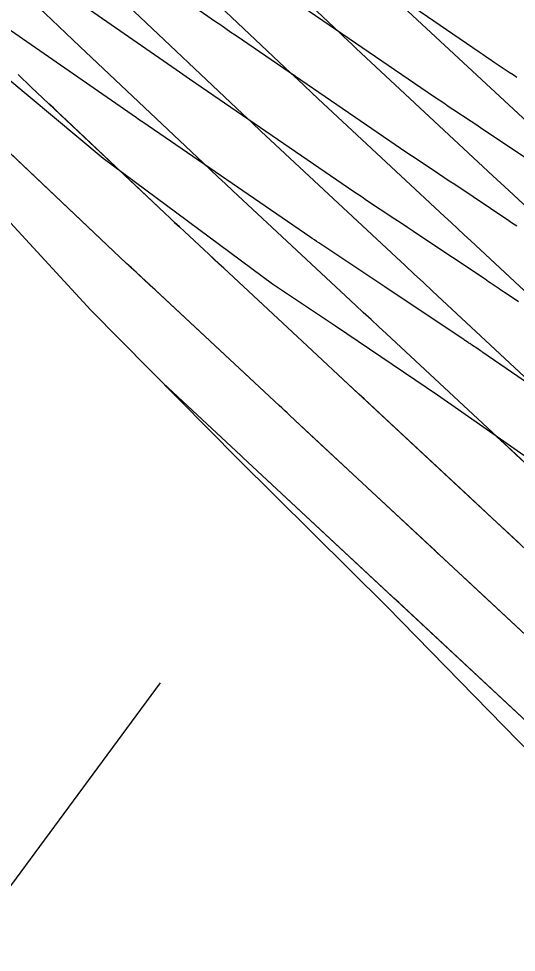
# Model space of a CAD drawing. Extents: x 954385 to 988206, y 1868364 to 1924553.
# Drawn here: x 955700.37 to 955724.15, y 1922956.05 to 1923000.68 of the extents above; entities that cross this region are included whole.
import ezdxf

# ---------------------------------------------------------------- set-up
doc = ezdxf.new("R2010")
doc.units = 0
for name, color, linetype in [('13', 7, 'Continuous'), ('16', 7, 'Continuous'), ('23', 7, 'Continuous'), ('24', 7, 'Continuous'), ('26', 7, 'Continuous'), ('6', 7, 'Continuous'), ('7', 7, 'Continuous')]:
    doc.layers.add(name, color=color, linetype=linetype)

msp = doc.modelspace()

# ---------------------------------------------------------------- linework, layer by layer
at = {"layer": '13'}
for points in [[(955724.176, 1922990.756), (955724.049, 1922990.842), (955723.922, 1922990.927), (955723.796, 1922991.012), (955721.201, 1922992.748), (955720.942, 1922992.92), (955720.684, 1922993.093), (955720.426, 1922993.265), (955720.167, 1922993.437), (955719.132, 1922994.124), (955718.873, 1922994.296), (955718.616, 1922994.47), (955718.359, 1922994.644), (955718.102, 1922994.819), (955710.758, 1922999.859), (955710.513, 1923000.027), (955710.269, 1923000.195), (955710.025, 1923000.364), (955709.781, 1923000.534), (955703.998, 1923004.555)], [(955724.171, 1922997.875), (955723.992, 1922997.995), (955723.812, 1922998.114), (955723.093, 1922998.591), (955722.913, 1922998.711), (955722.734, 1922998.832), (955722.556, 1922998.953), (955722.378, 1922999.074), (955715.222, 1923003.985)], [(955724.255, 1922987.138), (955723.66, 1922987.537), (955723.575, 1922987.593), (955723.491, 1922987.65), (955723.407, 1922987.707), (955723.323, 1922987.764), (955722.988, 1922987.993), (955722.904, 1922988.05), (955722.82, 1922988.107), (955722.735, 1922988.164), (955722.651, 1922988.221), (955719.536, 1922990.304), (955719.238, 1922990.503), (955718.941, 1922990.702), (955718.643, 1922990.9), (955718.344, 1922991.098), (955716.992, 1922991.996), (955716.774, 1922992.141), (955716.556, 1922992.288), (955716.339, 1922992.435), (955716.122, 1922992.583), (955708.526, 1922997.795), (955708.368, 1922997.904), (955708.209, 1922998.014), (955708.051, 1922998.123), (955707.893, 1922998.233), (955701.886, 1923002.41)], [(955712.99, 1923001.922), (955720.24, 1922996.947), (955720.457, 1922996.798), (955720.675, 1922996.651), (955720.893, 1922996.504), (955721.112, 1922996.358), (955721.989, 1922995.775), (955722.209, 1922995.63), (955722.428, 1922995.484), (955722.647, 1922995.338), (955722.865, 1922995.192), (955724.94, 1922993.804)], [(955730.564, 1922979.221), (955722.554, 1922984.721), (955722.492, 1922984.764), (955722.429, 1922984.807), (955722.366, 1922984.85), (955722.303, 1922984.892), (955722.007, 1922985.09), (955721.965, 1922985.118), (955721.923, 1922985.146), (955721.882, 1922985.174), (955721.84, 1922985.202), (955721.673, 1922985.316), (955721.632, 1922985.344), (955721.59, 1922985.373), (955721.548, 1922985.401), (955721.506, 1922985.429), (955717.871, 1922987.86), (955717.534, 1922988.085), (955717.197, 1922988.31), (955716.859, 1922988.535), (955716.522, 1922988.759), (955714.71, 1922989.962), (955714.603, 1922990.034), (955714.496, 1922990.106), (955714.389, 1922990.178), (955714.282, 1922990.251), (955706.295, 1922995.732), (955706.222, 1922995.782), (955706.15, 1922995.832), (955706.077, 1922995.882), (955706.005, 1922995.933), (955699.775, 1923000.265)]]:
    msp.add_lwpolyline(points, dxfattribs=at)
at = {"layer": '16'}
for points in [[(955742.29, 1922962.93), (955717.942, 1922985.61), (955717.573, 1922985.953), (955717.204, 1922986.297), (955716.835, 1922986.641), (955716.466, 1922986.985), (955710.604, 1922992.451), (955710.247, 1922992.784), (955709.89, 1922993.118), (955709.535, 1922993.452), (955709.179, 1922993.787), (955703.291, 1922999.349), (955702.955, 1922999.666), (955702.62, 1922999.983), (955702.284, 1923000.3), (955701.949, 1923000.618), (955679.987, 1923021.38)], [(955709.241, 1923006.109), (955715.694, 1923000.014), (955715.894, 1922999.825), (955716.095, 1922999.636), (955716.296, 1922999.448), (955716.497, 1922999.26), (955723.025, 1922993.174), (955723.217, 1922992.995), (955723.409, 1922992.816), (955723.601, 1922992.637), (955723.793, 1922992.459), (955751.194, 1922966.936)], [(955748.226, 1922965.601), (955721.968, 1922990.059), (955721.655, 1922990.351), (955721.341, 1922990.643), (955721.027, 1922990.936), (955720.713, 1922991.228), (955714.679, 1922996.854), (955714.353, 1922997.158), (955714.027, 1922997.464), (955713.702, 1922997.769), (955713.377, 1922998.075), (955707.429, 1923003.694)], [(955718.315, 1923001.666), (955725.337, 1922995.12), (955725.477, 1922994.989), (955725.618, 1922994.859), (955754.162, 1922968.271), (955754.256, 1922968.183), (955754.349, 1922968.096), (955754.443, 1922968.009), (955754.537, 1922967.921), (955754.989, 1922967.498), (955755.044, 1922967.447), (955755.099, 1922967.396), (955755.154, 1922967.345), (955755.209, 1922967.294), (955755.472, 1922967.049), (955755.505, 1922967.018), (955755.538, 1922966.987), (955755.571, 1922966.956), (955755.604, 1922966.925), (955784.039, 1922940.568)], [(955745.258, 1922964.265), (955720.144, 1922987.659), (955719.708, 1922988.064), (955719.273, 1922988.47), (955718.837, 1922988.876), (955718.402, 1922989.282), (955712.861, 1922994.448), (955712.409, 1922994.869), (955711.959, 1922995.291), (955711.509, 1922995.714), (955711.06, 1922996.137), (955705.608, 1923001.287)], [(955700.34, 1922998.01), (955700.551, 1922997.81), (955700.763, 1922997.611), (955700.974, 1922997.411), (955707.353, 1922991.385), (955707.587, 1922991.165), (955707.822, 1922990.944), (955708.056, 1922990.724), (955708.292, 1922990.505), (955714.638, 1922984.588), (955714.887, 1922984.356), (955715.136, 1922984.124), (955715.385, 1922983.892), (955715.634, 1922983.66), (955739.323, 1922961.595), (955739.385, 1922961.537), (955739.447, 1922961.479), (955739.571, 1922961.363), (955739.634, 1922961.305), (955739.696, 1922961.247), (955744.358, 1922956.903), (955744.777, 1922956.513), (955745.197, 1922956.122), (955745.617, 1922955.732)], [(955770.913, 1922928.194), (955744.124, 1922953.026), (955743.626, 1922953.488), (955743.129, 1922953.949), (955742.632, 1922954.412), (955742.135, 1922954.874), (955736.578, 1922960.052), (955736.522, 1922960.104), (955736.41, 1922960.208), (955736.355, 1922960.26), (955713.325, 1922981.711), (955713.196, 1922981.831), (955713.068, 1922981.951), (955712.939, 1922982.071), (955712.81, 1922982.191), (955705.98, 1922988.559), (955705.866, 1922988.665), (955705.753, 1922988.771), (955705.64, 1922988.877), (955705.527, 1922988.984), (955698.657, 1922995.473)], [(955755.6, 1922925.105), (955748.52, 1922932.172), (955741.121, 1922938.902), (955734.531, 1922944.916), (955733.734, 1922945.646), (955731.954, 1922958.28), (955724.952, 1922965.428), (955717.953, 1922972.579), (955710.853, 1922979.625), (955703.824, 1922986.744), (955697.034, 1922994.115)], [(955707.268, 1922983.257), (955710.982, 1922979.794), (955711.084, 1922979.699), (955733.387, 1922958.925), (955733.459, 1922958.857), (955739.912, 1922952.845), (955740.486, 1922952.311), (955741.06, 1922951.776), (955741.635, 1922951.243), (955742.21, 1922950.709), (955769.017, 1922925.862)]]:
    msp.add_lwpolyline(points, dxfattribs=at)
at = {"layer": '23'}
msp.add_lwpolyline([(955802.765, 1922910.953), (955797.354, 1922916.518), (955795.949, 1922917.997), (955788.816, 1922925.006), (955781.811, 1922932.144), (955781.416, 1922932.503), (955774.772, 1922938.789), (955767.591, 1922945.749), (955766.746, 1922946.533), (955759.925, 1922952.211), (955752.308, 1922958.724), (955750.988, 1922959.908), (955744.76, 1922964.747), (955736.807, 1922970.905), (955733.738, 1922973.18), (955728.675, 1922976.877), (955720.379, 1922982.68), (955715.5, 1922985.982), (955712.503, 1922987.995), (955704.411, 1922993.991), (955698.475, 1922998.944)], dxfattribs=at)
at = {"layer": '24'}
for points in [[(955788.816, 1922925.006), (955781.811, 1922932.144), (955781.416, 1922932.503), (955774.772, 1922938.789), (955767.591, 1922945.749), (955766.746, 1922946.533), (955759.925, 1922952.211), (955752.308, 1922958.724), (955750.988, 1922959.908), (955744.76, 1922964.747), (955736.807, 1922970.905), (955733.738, 1922973.18), (955728.675, 1922976.877), (955720.379, 1922982.68), (955715.5, 1922985.982), (955712.503, 1922987.995), (955704.411, 1922993.991), (955698.475, 1922998.944)], [(955755.6, 1922925.105), (955748.52, 1922932.172), (955741.121, 1922938.902), (955734.531, 1922944.916), (955733.734, 1922945.646), (955731.954, 1922958.28), (955724.952, 1922965.428), (955717.953, 1922972.579), (955710.853, 1922979.625), (955703.824, 1922986.744), (955697.034, 1922994.115)]]:
    msp.add_lwpolyline(points, dxfattribs=at)
at = {"layer": '26'}
msp.add_lwpolyline([(955707.131, 1922968.928), (955647.775, 1922888.386), (955648.443, 1922894.349), (955647.775, 1922888.386), (955653.273, 1922890.789)], dxfattribs=at)
at = {"layer": '6'}
msp.add_lwpolyline([(955724.522, 1922979.48), (955724.144, 1922979.833), (955723.765, 1922980.185), (955723.222, 1922980.691)], dxfattribs=at)
at = {"layer": '7'}
for points in [[(955724.268, 1922975.617), (955724.009, 1922975.859), (955722.972, 1922976.825), (955722.713, 1922977.066), (955722.454, 1922977.307), (955722.194, 1922977.549), (955721.935, 1922977.79), (955717.623, 1922981.806), (955717.374, 1922982.037), (955717.125, 1922982.269), (955716.876, 1922982.501), (955716.628, 1922982.733), (955715.632, 1922983.66), (955715.383, 1922983.891), (955715.135, 1922984.123), (955714.886, 1922984.355), (955714.637, 1922984.587), (955710.173, 1922988.749), (955709.938, 1922988.968), (955709.702, 1922989.188), (955709.467, 1922989.407), (955709.232, 1922989.626), (955708.291, 1922990.504), (955708.056, 1922990.724), (955707.821, 1922990.944), (955707.587, 1922991.164), (955707.353, 1922991.385), (955702.664, 1922995.813), (955702.453, 1922996.013), (955702.241, 1922996.213), (955702.03, 1922996.412), (955701.818, 1922996.612), (955700.973, 1922997.41), (955700.762, 1922997.61), (955700.55, 1922997.809), (955700.339, 1922998.009)], [(955727.391, 1922968.609), (955721.786, 1922973.83), (955721.366, 1922974.221), (955720.665, 1922974.874), (955720.525, 1922975.004), (955720.385, 1922975.134), (955720.245, 1922975.265), (955720.105, 1922975.395), (955714.352, 1922980.752), (955714.095, 1922980.992), (955713.838, 1922981.231), (955713.323, 1922981.711), (955713.195, 1922981.83), (955713.066, 1922981.95), (955712.938, 1922982.07), (955712.809, 1922982.19), (955706.887, 1922987.711), (955706.773, 1922987.817), (955706.66, 1922987.923), (955706.546, 1922988.029), (955706.433, 1922988.134), (955705.979, 1922988.558), (955705.865, 1922988.664), (955705.752, 1922988.77), (955705.639, 1922988.876), (955705.526, 1922988.983), (955699.352, 1922994.814)], [(955739.913, 1922952.845), (955733.454, 1922958.863), (955733.387, 1922958.925), (955732.841, 1922959.434), (955726.022, 1922965.785), (955725.867, 1922965.929), (955725.557, 1922966.217), (955718.527, 1922972.766), (955718.296, 1922972.981), (955718.275, 1922973), (955711.074, 1922979.707), (955710.981, 1922979.793), (955707.288, 1922983.236)]]:
    msp.add_lwpolyline(points, dxfattribs=at)

doc.saveas('drawing.dxf')
